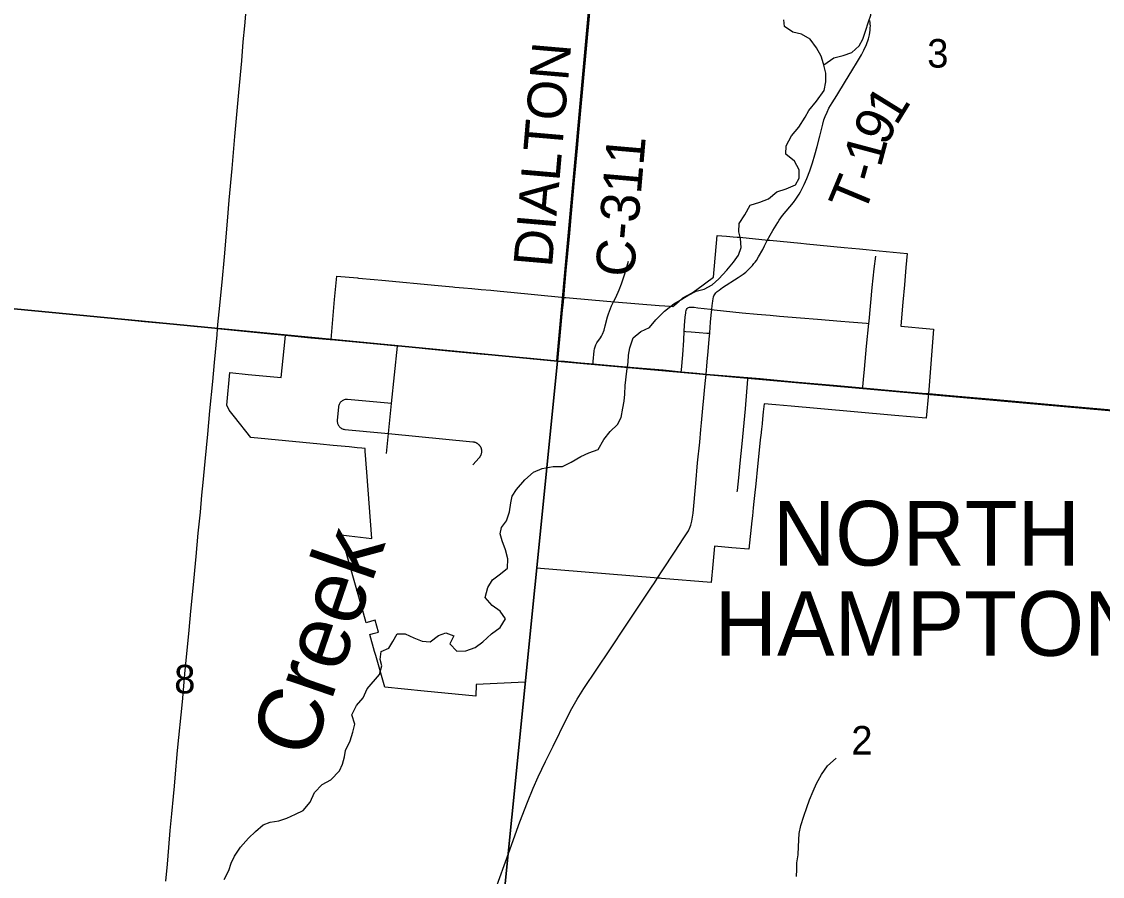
# Model space of a CAD drawing. Extents: x 0 to 1134, y 0 to 440.
# Drawn here: x 839.445 to 841.03, y 366.829 to 368.082 of the extents above; entities that cross this region are included whole.
import ezdxf

# ---------------------------------------------------------------- set-up
doc = ezdxf.new("R2010")
doc.units = 0
for name, color, linetype in [('GM_X_City_Street', 7, 'Continuous'), ('GM_X_Corporation', 7, 'Continuous'), ('GM_X_Corporation_Text', 7, 'Continuous'), ('GM_X_County_Road', 7, 'Continuous'), ('GM_X_County_Road_Text', 7, 'Continuous'), ('GM_X_Minor_River', 7, 'Continuous'), ('GM_X_Minor_River_Text', 7, 'Continuous'), ('GM_X_Rail_Line', 7, 'Continuous'), ('GM_X_Section', 7, 'Continuous'), ('GM_X_Section_Text', 7, 'Continuous'), ('GM_X_State_Route', 7, 'Continuous'), ('GM_X_Township_Road', 7, 'Continuous'), ('GM_X_Township_Road_Text', 7, 'Continuous')]:
    doc.layers.add(name, color=color, linetype=linetype)

msp = doc.modelspace()

# ---------------------------------------------------------------- linework, layer by layer
at = {"layer": 'GM_X_City_Street'}
for points in [[(840.4486, 367.5651), (840.4504, 367.5833), (840.4518, 367.5985), (840.4532, 367.6166), (840.4539, 367.6253), (840.4539, 367.6262), (840.4551, 367.6414), (840.456, 367.6521), (840.4569, 367.6602), (840.4575, 367.6661), (840.4578, 367.6692), (840.4584, 367.6731), (840.4588, 367.6758), (840.4595, 367.6786), (840.4601, 367.6803), (840.4608, 367.6817), (840.4617, 367.6832), (840.4629, 367.6846), (840.465, 367.6867), (840.4677, 367.6886), (840.4727, 367.6924), (840.4956, 367.707), (840.5031, 367.712), (840.5068, 367.715), (840.5095, 367.7175), (840.5118, 367.7196), (840.5145, 367.7226), (840.5164, 367.7246), (840.5187, 367.7274), (840.5205, 367.7296), (840.5223, 367.7321), (840.5256, 367.7372), (840.5316, 367.7482), (840.5342, 367.7534), (840.5383, 367.7615)], [(840.6782, 367.5448), (840.6784, 367.547), (840.6796, 367.5575), (840.6809, 367.5726), (840.684, 367.6063), (840.6871, 367.6398), (840.6875, 367.6432), (840.6922, 367.6925), (840.6951, 367.72), (840.6973, 367.7383)], [(840.2306, 367.5846), (840.2307, 367.5856), (840.2327, 367.6033), (840.2371, 367.65), (840.2393, 367.6713), (840.2398, 367.6773)], [(840.2828, 367.5798), (840.2832, 367.584), (840.2844, 367.5995), (840.2849, 367.6026), (840.2858, 367.6055), (840.2869, 367.6084), (840.2885, 367.6111), (840.2939, 367.6186), (840.2954, 367.6213), (840.2969, 367.624), (840.299, 367.6301), (840.3008, 367.6362), (840.3038, 367.6492), (840.3053, 367.654), (840.31, 367.6654), (840.3128, 367.6713)], [(840.4209, 367.6617), (840.4217, 367.6625), (840.4227, 367.6631), (840.4244, 367.6636), (840.4259, 367.6637), (840.4274, 367.6638), (840.4293, 367.6637), (840.4313, 367.6635), (840.4366, 367.6628), (840.4548, 367.6605), (840.4569, 367.6602)], [(840.4122, 367.5685), (840.4124, 367.5718), (840.4143, 367.5936), (840.4157, 367.6152), (840.4163, 367.6283), (840.4167, 367.6366), (840.4179, 367.649), (840.4188, 367.6551), (840.4191, 367.6569), (840.4196, 367.6589), (840.42, 367.66), (840.4209, 367.6617)], [(840.4569, 367.6602), (840.4603, 367.6598), (840.5013, 367.6555), (840.5237, 367.6534), (840.5426, 367.6518), (840.5561, 367.6506), (840.5869, 367.6481), (840.6118, 367.646), (840.646, 367.643), (840.6585, 367.642), (840.6838, 367.6401), (840.6871, 367.6398)], [(840.4163, 367.6283), (840.4189, 367.628), (840.4265, 367.6274), (840.4383, 367.6265), (840.4499, 367.6256), (840.4539, 367.6253)], [(839.9798, 367.4492), (839.9828, 367.4784), (839.9874, 367.5223), (839.9962, 367.6064)], [(840.3769, 367.2659), (840.3852, 367.2785), (840.4024, 367.3045), (840.4161, 367.3252), (840.4226, 367.3357), (840.4253, 367.3414), (840.4263, 367.3441), (840.4278, 367.3499), (840.4297, 367.3614), (840.4335, 367.405), (840.4362, 367.4353), (840.4393, 367.4657), (840.4411, 367.4844), (840.442, 367.4938), (840.444, 367.5156), (840.4454, 367.5309), (840.4469, 367.5467), (840.4478, 367.5561), (840.4486, 367.5651)], [(840.4943, 367.3928), (840.4944, 367.3948), (840.4965, 367.4133), (840.4985, 367.4351), (840.5014, 367.4632), (840.5063, 367.5146), (840.5097, 367.5581), (840.5098, 367.56)], [(839.9874, 367.5223), (839.9817, 367.5228), (839.9228, 367.5284), (839.9216, 367.5284), (839.9204, 367.5284), (839.9192, 367.5282), (839.9181, 367.5279), (839.9169, 367.5274), (839.9159, 367.5269), (839.9148, 367.5263), (839.9139, 367.5255), (839.913, 367.5247), (839.9122, 367.5238), (839.9115, 367.5228), (839.9109, 367.5218), (839.9104, 367.5207), (839.91, 367.5196), (839.9097, 367.5184), (839.9095, 367.5172), (839.9077, 367.4979), (839.9077, 367.4967), (839.9077, 367.4955), (839.9079, 367.4943), (839.9082, 367.4931), (839.9086, 367.492), (839.9091, 367.4909), (839.9097, 367.4899), (839.9104, 367.4889), (839.9112, 367.488), (839.9121, 367.4872), (839.9131, 367.4865), (839.9141, 367.4858), (839.9152, 367.4853), (839.9164, 367.4849), (839.9175, 367.4846), (839.9187, 367.4844), (839.9776, 367.4789), (839.9828, 367.4784)], [(839.9828, 367.4784), (840.1064, 367.4663), (840.1071, 367.4662), (840.1077, 367.4661), (840.1083, 367.466), (840.109, 367.4659), (840.1096, 367.4657), (840.1102, 367.4655), (840.1108, 367.4652), (840.1114, 367.4649), (840.112, 367.4646), (840.1126, 367.4643), (840.1131, 367.464), (840.1136, 367.4636), (840.1141, 367.4632), (840.1146, 367.4628), (840.1151, 367.4623), (840.1156, 367.4619), (840.116, 367.4614), (840.1164, 367.4609), (840.1168, 367.4604), (840.1172, 367.4598), (840.1175, 367.4593), (840.1178, 367.4587), (840.1181, 367.4581), (840.1183, 367.4575), (840.1186, 367.4569), (840.1188, 367.4563), (840.1189, 367.4556), (840.1191, 367.455), (840.1192, 367.4544), (840.1193, 367.4537), (840.1193, 367.4531), (840.1193, 367.4524), (840.1193, 367.4518), (840.1193, 367.4511), (840.1192, 367.4505), (840.1191, 367.4498), (840.119, 367.4492), (840.1188, 367.4486), (840.1186, 367.4479), (840.1184, 367.4473), (840.1182, 367.4467), (840.1179, 367.4461), (840.1176, 367.4456), (840.1173, 367.445), (840.1169, 367.4445), (840.1166, 367.4439), (840.1162, 367.4434), (840.1158, 367.4429), (840.1065, 367.4325)]]:
    msp.add_lwpolyline(points, dxfattribs=at)
at = {"layer": 'GM_X_Corporation'}
msp.add_lwpolyline([(839.9069, 367.7092), (839.9374, 367.7064), (839.9391, 367.7062), (839.9617, 367.7041), (839.973, 367.7031), (840.0556, 367.6954), (840.0773, 367.6934), (840.0803, 367.6931), (840.0927, 367.692), (840.1052, 367.6908), (840.1188, 367.6896), (840.1329, 367.6883), (840.1468, 367.687), (840.1624, 367.6855), (840.2366, 367.6782), (840.2397, 367.6779), (840.2428, 367.6776), (840.281, 367.6744), (840.3144, 367.6716), (840.3144, 367.6716), (840.3797, 367.6662), (840.3883, 367.6655), (840.3948, 367.6649), (840.4, 367.6645), (840.4021, 367.6663), (840.4089, 367.6723), (840.4144, 367.6771), (840.4283, 367.6844), (840.4348, 367.6893), (840.4595, 367.7078), (840.4649, 367.7689), (840.4787, 367.7677), (840.4881, 367.7669), (840.4941, 367.7664), (840.4978, 367.7661), (840.5025, 367.7656), (840.5353, 367.7623), (840.5387, 367.762), (840.5421, 367.7616), (840.5874, 367.7573), (840.5959, 367.7565), (840.6509, 367.7513), (840.6735, 367.7491), (840.7025, 367.7464), (840.7436, 367.7425), (840.7416, 367.7219), (840.7394, 367.6964), (840.7373, 367.671), (840.7353, 367.6479), (840.7342, 367.6355), (840.7768, 367.6317), (840.7818, 367.6312), (840.7752, 367.5424), (840.7748, 367.5369), (840.7714, 367.5009), (840.7253, 367.505), (840.6114, 367.5151), (840.5732, 367.5185), (840.5506, 367.5205), (840.5336, 367.522), (840.5324, 367.5099), (840.5318, 367.5047), (840.5306, 367.4933), (840.5301, 367.4878), (840.5298, 367.4855), (840.5292, 367.4793), (840.5281, 367.4693), (840.5276, 367.4639), (840.5241, 367.4301), (840.5214, 367.4047), (840.5196, 367.3874), (840.5187, 367.3785), (840.5178, 367.3696), (840.5165, 367.3576), (840.5158, 367.3504), (840.5114, 367.3086), (840.4864, 367.3108), (840.4607, 367.3131), (840.4584, 367.2865), (840.4561, 367.2599), (840.3832, 367.2659), (840.3811, 367.2661), (840.3767, 367.2665), (840.3724, 367.2668), (840.2001, 367.281), (840.1917, 367.1975), (840.1834, 367.114), (840.1113, 367.1104), (840.1111, 367.0932), (840.0354, 367.1006), (839.9775, 367.1063), (839.9642, 367.1527), (839.9632, 367.156), (839.9624, 367.1587), (839.9553, 367.1836), (839.9605, 367.185), (839.968, 367.1872), (839.9631, 367.2045), (839.9582, 367.2031), (839.9503, 367.2008), (839.9463, 367.2149), (839.9133, 367.3296), (839.9254, 367.3282), (839.9584, 367.3243), (839.9511, 367.4216), (839.9488, 367.4527), (839.9485, 367.4564), (839.9437, 367.4569), (839.9369, 367.4576), (839.9251, 367.4587), (839.9133, 367.4599), (839.9016, 367.461), (839.8825, 367.4629), (839.781, 367.4727), (839.7571, 367.5027), (839.7492, 367.5124), (839.7459, 367.52), (839.7502, 367.5678), (839.7772, 367.5651), (839.8256, 367.5603), (839.8313, 367.6171), (839.8318, 367.6227), (839.8722, 367.6188), (839.8973, 367.6163), (839.8986, 367.6162), (839.8991, 367.6219), (839.9038, 367.6749)], close=True, dxfattribs=at)
at = {"layer": 'GM_X_County_Road'}
for points in [[(840.2398, 367.6773), (840.2436, 367.7174), (840.2487, 367.7723), (840.2513, 367.8008), (840.2557, 367.8503), (840.2599, 367.8967), (840.2639, 367.9431), (840.2689, 367.9987), (840.2717, 368.0297), (840.2768, 368.0916)], [(840.1389, 366.8071), (840.1398, 366.8097), (840.1587, 366.8624), (840.1757, 366.909), (840.1867, 366.9381), (840.1949, 366.9582), (840.2023, 366.9752), (840.213, 366.9976), (840.2241, 367.0199), (840.2432, 367.0589), (840.2519, 367.0754), (840.2596, 367.0888), (840.2695, 367.1045), (840.3074, 367.1614), (840.3316, 367.1975), (840.3541, 367.231), (840.3685, 367.2529)], [(840.3685, 367.2529), (840.3729, 367.2596), (840.3769, 367.2659)]]:
    msp.add_lwpolyline(points, dxfattribs=at)
at = {"layer": 'GM_X_Minor_River'}
for points in [[(840.6211, 368.019), (840.6358, 368.0293), (840.6498, 368.0325), (840.6624, 368.0369), (840.6732, 368.0467), (840.6786, 368.0565), (840.6822, 368.0682), (840.6865, 368.0818), (840.6901, 368.0916), (840.6895, 368.1049), (840.6878, 368.1194), (840.6883, 368.1342), (840.6915, 368.1467), (840.6921, 368.1607), (840.688, 368.1744), (840.6851, 368.1858), (840.6902, 368.1987), (840.6927, 368.2119), (840.6909, 368.2296)], [(840.5851, 367.8648), (840.5784, 367.8778), (840.5657, 367.8878), (840.5658, 367.9003), (840.5736, 367.9146), (840.5844, 367.9274), (840.5937, 367.9421), (840.5991, 367.9519), (840.6107, 367.9658), (840.6215, 367.9812), (840.6243, 367.9941), (840.6241, 368.0066), (840.6208, 368.0204), (840.6175, 368.0314), (840.6105, 368.044), (840.6011, 368.0563), (840.5887, 368.064), (840.5758, 368.0669), (840.5634, 368.075), (840.5624, 368.0849)], [(839.8854, 366.9637), (839.8981, 366.9704), (839.9111, 366.9839), (839.9154, 366.9937), (839.9182, 367.0043), (839.9199, 367.0138), (839.9265, 367.0277), (839.9308, 367.0406), (839.9336, 367.0523), (839.9292, 367.0661), (839.9359, 367.0796), (839.9459, 367.0909), (839.9514, 367.1041), (839.9698, 367.1252), (839.973, 367.1377), (839.9709, 367.1472), (839.9722, 367.1586), (839.9836, 367.1637), (839.9894, 367.1735), (839.9956, 367.1845), (840.0074, 367.1847), (840.0199, 367.1789), (840.0324, 367.1741), (840.0441, 367.1729), (840.0564, 367.1822), (840.0671, 367.1863), (840.0788, 367.1816), (840.0729, 367.1699), (840.0831, 367.1595), (840.0964, 367.1597), (840.1101, 367.1645), (840.1212, 367.1731), (840.1339, 367.1847), (840.1466, 367.194), (840.1543, 367.2068), (840.1465, 367.2179), (840.1348, 367.2261), (840.1247, 367.2379), (840.1287, 367.2527), (840.1353, 367.264), (840.1471, 367.2726), (840.1575, 367.2808), (840.158, 367.2945), (840.1544, 367.3078), (840.1496, 367.3212), (840.1467, 367.3311), (840.1487, 367.3405), (840.1561, 367.3503), (840.1604, 367.3636), (840.1621, 367.3768), (840.1641, 367.3863), (840.1707, 367.3965), (840.1826, 367.4104), (840.1957, 367.4216), (840.2083, 367.4271), (840.2243, 367.43), (840.2379, 367.4302), (840.2509, 367.4365), (840.2651, 367.4447), (840.2766, 367.4498), (840.2903, 367.455), (840.2984, 367.4697), (840.3081, 367.4813), (840.3185, 367.4918), (840.3239, 367.502), (840.3267, 367.5157), (840.3284, 367.5259), (840.3296, 367.5361), (840.3298, 367.5486), (840.3323, 367.5699), (840.3344, 367.5831), (840.3349, 367.593), (840.3369, 367.604), (840.3417, 367.6187), (840.3528, 367.6277), (840.3658, 367.6336), (840.375, 367.6449), (840.3877, 367.6577), (840.4012, 367.6685), (840.4107, 367.6737), (840.4218, 367.6808), (840.434, 367.6871), (840.4459, 367.69), (840.4577, 367.6963), (840.4673, 367.7053), (840.4789, 367.7176), (840.4889, 367.7297), (840.4962, 367.7398), (840.5002, 367.7512), (840.4992, 367.7645), (840.4966, 367.774), (840.4972, 367.7861), (840.5053, 367.7989), (840.5131, 367.8133), (840.5272, 367.8176), (840.5402, 367.8224), (840.5524, 367.8325), (840.5658, 367.8369), (840.5799, 367.8428), (840.585, 367.8526), (840.5851, 367.8648)], [(840.5811, 366.8287), (840.5816, 366.8393), (840.5814, 366.8488), (840.5834, 366.8609), (840.5843, 366.8731), (840.5853, 366.892), (840.5874, 366.9038), (840.5921, 366.9174), (840.5964, 366.9302), (840.6, 366.9412), (840.6055, 366.9541), (840.6105, 366.9654), (840.6179, 366.9786), (840.6268, 366.991), (840.6391, 367.0026)], [(839.7421, 366.8246), (839.749, 366.8378), (839.7522, 366.8483), (839.7569, 366.8585), (839.7658, 366.8717), (839.7777, 366.8853), (839.7877, 366.895), (839.7993, 366.9047), (839.8092, 366.9084), (839.8221, 366.9105), (839.8336, 366.9142), (839.8465, 366.9205), (839.8576, 366.9257), (839.868, 366.9377), (839.8743, 366.9521), (839.8854, 366.9637)]]:
    msp.add_lwpolyline(points, dxfattribs=at)
at = {"layer": 'GM_X_Rail_Line'}
msp.add_lwpolyline([(840.3857, 369.3181), (840.2882, 368.2371), (840.229, 367.5851), (841.3713, 367.4831), (842.6583, 367.3619), (843.4315, 367.2888), (843.5222, 367.2753), (843.5923, 367.2413), (843.6594, 367.1995), (843.8819, 367.045), (843.9852, 366.9751), (844.0246, 366.9394), (844.0597, 366.9001), (844.0881, 366.855), (844.1128, 366.8059)], dxfattribs=at)
at = {"layer": 'GM_X_Section'}
for points in [[(839.3286, 368.6962), (840.3247, 368.6072), (840.2305, 367.5844), (839.2357, 367.6804)], [(841.3146, 368.5097), (841.2193, 367.496), (840.2305, 367.5844), (840.3247, 368.6072)], [(839.2357, 367.6804), (840.2305, 367.5844), (840.1305, 366.5839), (839.141, 366.6765)], [(840.2305, 367.5844), (841.2193, 367.496), (841.1309, 366.5029), (840.1305, 366.5839)]]:
    msp.add_lwpolyline(points, close=True, dxfattribs=at)
at = {"layer": 'GM_X_State_Route'}
for points in [[(839.7313, 367.6321), (839.7022, 367.6349), (839.6682, 367.6382), (839.6249, 367.6423), (839.5538, 367.6492), (839.4858, 367.6557), (839.4209, 367.6623)], [(839.8313, 367.622), (839.8104, 367.6242), (839.7517, 367.6301), (839.7323, 367.632), (839.7313, 367.6321)], [(839.8975, 367.6158), (839.8691, 367.6182), (839.8313, 367.622)], [(840.2306, 367.5846), (840.2159, 367.5859), (840.191, 367.5881), (840.1478, 367.592), (840.1171, 367.5948), (840.0709, 367.5991), (840.0367, 367.6027), (840.0099, 367.6052), (839.9962, 367.6064), (839.981, 367.6077), (839.8989, 367.6156), (839.8975, 367.6158)], [(840.4486, 367.5651), (840.4349, 367.5664), (840.4122, 367.5685), (840.3857, 367.571), (840.3425, 367.5748), (840.3149, 367.5771), (840.2931, 367.5789), (840.2828, 367.5798), (840.265, 367.5814), (840.2409, 367.5837), (840.2306, 367.5846)], [(840.775, 367.5364), (840.7656, 367.5372), (840.7317, 367.54), (840.6782, 367.5448), (840.6732, 367.5453), (840.6354, 367.5488), (840.5776, 367.5538), (840.528, 367.5584), (840.5098, 367.56), (840.4486, 367.5651)], [(841.2218, 367.4968), (841.2062, 367.4982), (841.101, 367.5072), (841.0546, 367.5114), (840.9711, 367.519), (840.869, 367.528), (840.8288, 367.5316), (840.8009, 367.534), (840.775, 367.5364)]]:
    msp.add_lwpolyline(points, dxfattribs=at)
at = {"layer": 'GM_X_Township_Road'}
for points in [[(839.7323, 367.632), (839.7328, 367.6382), (839.7346, 367.6568), (839.7389, 367.7), (839.7423, 367.7372), (839.7468, 367.7898), (839.7493, 367.8207), (839.7535, 367.8671), (839.7576, 367.9136), (839.7635, 367.9785), (839.7678, 368.0249), (839.7698, 368.0528), (839.772, 368.076), (839.7747, 368.105)], [(840.5383, 367.7615), (840.5426, 367.7692), (840.5465, 367.776), (840.5537, 367.7877), (840.5558, 367.7909), (840.5608, 367.7978), (840.5662, 367.8043), (840.5769, 367.8172), (840.5802, 367.8217), (840.5823, 367.8247), (840.5851, 367.8292), (840.5868, 367.8326), (840.5923, 367.8436), (840.5961, 367.8521), (840.6007, 367.8635), (840.6046, 367.8753), (840.608, 367.8871), (840.6116, 367.8989), (840.6153, 367.9144), (840.6196, 367.9321), (840.6214, 367.938), (840.6233, 367.9433), (840.626, 367.9497), (840.6288, 367.9551), (840.6333, 367.963), (840.6401, 367.974), (840.6531, 367.9947), (840.6625, 368.0102), (840.6708, 368.0237), (840.6763, 368.0333), (840.68, 368.0405), (840.6836, 368.0486), (840.6865, 368.0572), (840.688, 368.0628), (840.6887, 368.0663), (840.6891, 368.0697), (840.6894, 368.073), (840.6895, 368.0759), (840.6894, 368.0786), (840.6891, 368.0809), (840.6885, 368.0837)], [(840.3128, 367.6713), (840.3161, 367.6778), (840.3213, 367.689), (840.3247, 367.6977), (840.3296, 367.7124), (840.3348, 367.7308)], [(839.6562, 366.8219), (839.6587, 366.8472), (839.6607, 366.8716), (839.6628, 366.8962), (839.6653, 366.921), (839.6675, 366.9461), (839.669, 366.9613), (839.67, 366.9736), (839.6737, 367.0138), (839.6806, 367.0849), (839.6849, 367.1316), (839.6883, 367.1653), (839.6907, 367.19), (839.693, 367.2179), (839.6964, 367.2518), (839.7009, 367.2982), (839.704, 367.3322), (839.7072, 367.3631), (839.7093, 367.3878), (839.7111, 367.4064), (839.714, 367.4373), (839.7178, 367.4775), (839.721, 367.5115), (839.7253, 367.5548), (839.7278, 367.5826), (839.7316, 367.6228), (839.7323, 367.632)]]:
    msp.add_lwpolyline(points, dxfattribs=at)

# ---------------------------------------------------------------- texts
at = {"layer": 'GM_X_Corporation_Text'}
for s, p in [('NORTH', (840.5465, 367.2848)), ('HAMPTON', (840.4611, 367.1525))]:
    msp.add_text(s, height=0.0947, rotation=0, dxfattribs=at).set_placement(p)
at = {"layer": 'GM_X_County_Road_Text'}
for s, rotation, p in [('DIALTON', 85.0698, (840.2226, 367.7209)), ('C-311', 85.0538, (840.3424, 367.7063))]:
    msp.add_text(s, height=0.05682, rotation=rotation, dxfattribs=at).set_placement(p)
at = {"layer": 'GM_X_Minor_River_Text'}
msp.add_text('Creek', height=0.09467, rotation=71.0024, dxfattribs=at).set_placement((839.869, 366.9986))
at = {"layer": 'GM_X_Section_Text'}
for s, p in [('3', (840.7728, 368.0148)), ('8', (839.6686, 367.0973)), ('2', (840.6615, 367.0077))]:
    msp.add_text(s, height=0.0419, rotation=0, dxfattribs=at).set_placement(p)
at = {"layer": 'GM_X_Township_Road_Text'}
for s, rotation, p in [('1', 58.266, (840.7275, 367.9281)), ('9', 63.3698, (840.7125, 367.898)), ('1', 75.0867, (840.7046, 367.867)), ('-', 74.4615, (840.6981, 367.8439)), ('T', 67.4266, (840.6793, 367.7975))]:
    msp.add_text(s, height=0.0568, rotation=rotation, dxfattribs=at).set_placement(p)

doc.saveas('drawing.dxf')
